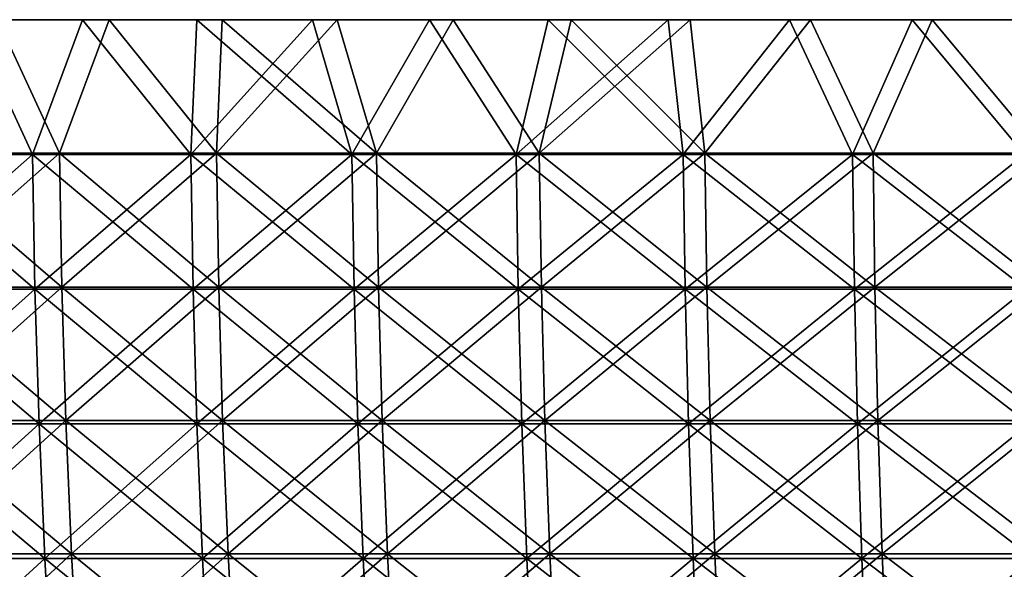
# Model space of a CAD drawing. Header units: millimetres. Extents: x -250 to 250, y -45 to 4150.
# Tile 696 of 805: x -139 to -98, y 4127 to 4150. Entities that reach past the tile are written whole.
import ezdxf

# ---------------------------------------------------------------- set-up
doc = ezdxf.new("R2010")
doc.units = ezdxf.units.MM
doc.header["$LTSCALE"] = 81.481481
for name, color, linetype in [('18', 7, 'CONTINUOUS'), ('19', 7, 'CONTINUOUS'), ('20', 7, 'CONTINUOUS'), ('21', 7, 'CONTINUOUS'), ('22', 7, 'CONTINUOUS')]:
    doc.layers.add(name, color=color, linetype=linetype)

msp = doc.modelspace()

# ---------------------------------------------------------------- linework, layer by layer
at = {"layer": '18', "color": 7, "linetype": 'CONTINUOUS'}
for points in [[(-140.612, 4150, 206.708), (-136.005, 4150, 209.768), (-134.917, 4150, 208.09), (-140.612, 4150, 206.708)], [(-139.488, 4150, 205.054), (-140.612, 4150, 206.708), (-134.917, 4150, 208.09), (-139.488, 4150, 205.054)], [(-136.005, 4150, -209.768), (-140.612, 4150, -206.708), (-134.918, 4150, -208.09), (-136.005, 4150, -209.768)], [(-134.918, 4150, -208.09), (-140.612, 4150, -206.708), (-139.488, 4150, -205.054), (-134.918, 4150, -208.09)], [(-136.005, 4150, 209.768), (-131.331, 4150, 212.725), (-130.281, 4150, 211.023), (-136.005, 4150, 209.768)], [(-134.917, 4150, 208.09), (-136.005, 4150, 209.768), (-130.281, 4150, 211.023), (-134.917, 4150, 208.09)], [(-131.331, 4150, -212.725), (-136.005, 4150, -209.768), (-130.281, 4150, -211.023), (-131.331, 4150, -212.725)], [(-130.281, 4150, -211.023), (-136.005, 4150, -209.768), (-134.918, 4150, -208.09), (-130.281, 4150, -211.023)], [(-131.331, 4150, 212.725), (-126.593, 4150, 215.579), (-125.58, 4150, 213.854), (-131.331, 4150, 212.725)], [(-130.281, 4150, 211.023), (-131.331, 4150, 212.725), (-125.58, 4150, 213.854), (-130.281, 4150, 211.023)], [(-126.593, 4150, -215.579), (-131.331, 4150, -212.725), (-125.581, 4150, -213.854), (-126.593, 4150, -215.579)], [(-125.581, 4150, -213.854), (-131.331, 4150, -212.725), (-130.281, 4150, -211.023), (-125.581, 4150, -213.854)], [(-126.593, 4150, 215.579), (-121.793, 4150, 218.326), (-120.819, 4150, 216.58), (-126.593, 4150, 215.579)], [(-125.58, 4150, 213.854), (-126.593, 4150, 215.579), (-120.819, 4150, 216.58), (-125.58, 4150, 213.854)], [(-121.793, 4150, -218.326), (-126.593, 4150, -215.579), (-120.819, 4150, -216.58), (-121.793, 4150, -218.326)], [(-120.819, 4150, -216.58), (-126.593, 4150, -215.579), (-125.581, 4150, -213.854), (-120.819, 4150, -216.58)], [(-121.793, 4150, 218.326), (-116.934, 4150, 220.967), (-115.998, 4150, 219.2), (-121.793, 4150, 218.326)], [(-120.819, 4150, 216.58), (-121.793, 4150, 218.326), (-115.998, 4150, 219.2), (-120.819, 4150, 216.58)], [(-116.934, 4150, -220.967), (-121.793, 4150, -218.326), (-115.998, 4150, -219.2), (-116.934, 4150, -220.967)], [(-115.998, 4150, -219.2), (-121.793, 4150, -218.326), (-120.819, 4150, -216.58), (-115.998, 4150, -219.2)], [(-116.934, 4150, 220.967), (-112.017, 4150, 223.5), (-111.12, 4150, 221.712), (-116.934, 4150, 220.967)], [(-115.998, 4150, 219.2), (-116.934, 4150, 220.967), (-111.12, 4150, 221.712), (-115.998, 4150, 219.2)], [(-112.017, 4150, -223.5), (-116.934, 4150, -220.967), (-111.12, 4150, -221.712), (-112.017, 4150, -223.5)], [(-111.12, 4150, -221.712), (-116.934, 4150, -220.967), (-115.998, 4150, -219.2), (-111.12, 4150, -221.712)], [(-112.017, 4150, 223.5), (-107.045, 4150, 225.923), (-106.188, 4150, 224.116), (-112.017, 4150, 223.5)], [(-111.12, 4150, 221.712), (-112.017, 4150, 223.5), (-106.188, 4150, 224.116), (-111.12, 4150, 221.712)], [(-107.045, 4150, -225.923), (-112.017, 4150, -223.5), (-106.189, 4150, -224.116), (-107.045, 4150, -225.923)], [(-106.189, 4150, -224.116), (-112.017, 4150, -223.5), (-111.12, 4150, -221.712), (-106.189, 4150, -224.116)], [(-107.045, 4150, 225.923), (-102.021, 4150, 228.236), (-101.205, 4150, 226.41), (-107.045, 4150, 225.923)], [(-106.188, 4150, 224.116), (-107.045, 4150, 225.923), (-101.205, 4150, 226.41), (-106.188, 4150, 224.116)], [(-102.021, 4150, -228.236), (-107.045, 4150, -225.923), (-101.205, 4150, -226.41), (-102.021, 4150, -228.236)], [(-101.205, 4150, -226.41), (-107.045, 4150, -225.923), (-106.189, 4150, -224.116), (-101.205, 4150, -226.41)], [(-102.021, 4150, 228.236), (-96.947, 4150, 230.437), (-96.171, 4150, 228.594), (-102.021, 4150, 228.236)], [(-101.205, 4150, 226.41), (-102.021, 4150, 228.236), (-96.171, 4150, 228.594), (-101.205, 4150, 226.41)], [(-96.947, 4150, -230.437), (-102.021, 4150, -228.236), (-96.172, 4150, -228.594), (-96.947, 4150, -230.437)], [(-96.172, 4150, -228.594), (-102.021, 4150, -228.236), (-101.205, 4150, -226.41), (-96.172, 4150, -228.594)]]:
    msp.add_3dface(points, dxfattribs=at)
at = {"layer": '19', "color": 7, "linetype": 'CONTINUOUS'}
for points in [[(-140.612, 4150, -206.708), (-138.058, 4144.483, -208.35), (-144.408, 4144.483, -204), (-140.612, 4150, -206.708)], [(-140.612, 4150, -206.708), (-136.005, 4150, -209.768), (-138.058, 4144.483, -208.35), (-140.612, 4150, -206.708)], [(-136.005, 4150, -209.768), (-131.576, 4144.483, -212.503), (-138.058, 4144.483, -208.35), (-136.005, 4150, -209.768)], [(-136.005, 4150, -209.768), (-131.331, 4150, -212.725), (-131.576, 4144.483, -212.503), (-136.005, 4150, -209.768)], [(-131.331, 4150, -212.725), (-126.593, 4150, -215.579), (-131.576, 4144.483, -212.503), (-131.331, 4150, -212.725)], [(-126.593, 4150, -215.579), (-124.97, 4144.483, -216.454), (-131.576, 4144.483, -212.503), (-126.593, 4150, -215.579)], [(-126.593, 4150, -215.579), (-121.793, 4150, -218.326), (-124.97, 4144.483, -216.454), (-126.593, 4150, -215.579)], [(-121.793, 4150, -218.326), (-118.245, 4144.483, -220.199), (-124.97, 4144.483, -216.454), (-121.793, 4150, -218.326)], [(-121.793, 4150, -218.326), (-116.934, 4150, -220.967), (-118.245, 4144.483, -220.199), (-121.793, 4150, -218.326)], [(-116.934, 4150, -220.967), (-112.017, 4150, -223.5), (-118.245, 4144.483, -220.199), (-116.934, 4150, -220.967)], [(-112.017, 4150, -223.5), (-111.407, 4144.483, -223.736), (-118.245, 4144.483, -220.199), (-112.017, 4150, -223.5)], [(-112.017, 4150, -223.5), (-107.045, 4150, -225.923), (-111.407, 4144.483, -223.736), (-112.017, 4150, -223.5)], [(-107.045, 4150, -225.923), (-104.465, 4144.483, -227.061), (-111.407, 4144.483, -223.736), (-107.045, 4150, -225.923)], [(-107.045, 4150, -225.923), (-102.021, 4150, -228.236), (-104.465, 4144.483, -227.061), (-107.045, 4150, -225.923)], [(-102.021, 4150, -228.236), (-97.423, 4144.483, -230.17), (-104.465, 4144.483, -227.061), (-102.021, 4150, -228.236)], [(-102.021, 4150, -228.236), (-96.947, 4150, -230.437), (-97.423, 4144.483, -230.17), (-102.021, 4150, -228.236)], [(-138.058, 4144.483, -208.35), (-144.303, 4138.964, -203.85), (-144.408, 4144.483, -204), (-138.058, 4144.483, -208.35)], [(-137.957, 4138.964, -208.197), (-144.303, 4138.964, -203.85), (-138.058, 4144.483, -208.35), (-137.957, 4138.964, -208.197)], [(-131.576, 4144.483, -212.503), (-137.957, 4138.964, -208.197), (-138.058, 4144.483, -208.35), (-131.576, 4144.483, -212.503)], [(-131.48, 4138.964, -212.347), (-137.957, 4138.964, -208.197), (-131.576, 4144.483, -212.503), (-131.48, 4138.964, -212.347)], [(-124.97, 4144.483, -216.454), (-131.48, 4138.964, -212.347), (-131.576, 4144.483, -212.503), (-124.97, 4144.483, -216.454)], [(-124.878, 4138.964, -216.295), (-131.48, 4138.964, -212.347), (-124.97, 4144.483, -216.454), (-124.878, 4138.964, -216.295)], [(-118.245, 4144.483, -220.199), (-124.878, 4138.964, -216.295), (-124.97, 4144.483, -216.454), (-118.245, 4144.483, -220.199)], [(-118.158, 4138.964, -220.038), (-124.878, 4138.964, -216.295), (-118.245, 4144.483, -220.199), (-118.158, 4138.964, -220.038)], [(-111.407, 4144.483, -223.736), (-118.158, 4138.964, -220.038), (-118.245, 4144.483, -220.199), (-111.407, 4144.483, -223.736)], [(-111.326, 4138.964, -223.573), (-118.158, 4138.964, -220.038), (-111.407, 4144.483, -223.736), (-111.326, 4138.964, -223.573)], [(-104.465, 4144.483, -227.061), (-111.326, 4138.964, -223.573), (-111.407, 4144.483, -223.736), (-104.465, 4144.483, -227.061)], [(-104.388, 4138.964, -226.895), (-111.326, 4138.964, -223.573), (-104.465, 4144.483, -227.061), (-104.388, 4138.964, -226.895)], [(-97.423, 4144.483, -230.17), (-104.388, 4138.964, -226.895), (-104.465, 4144.483, -227.061), (-97.423, 4144.483, -230.17)], [(-97.351, 4138.964, -230.002), (-104.388, 4138.964, -226.895), (-97.423, 4144.483, -230.17), (-97.351, 4138.964, -230.002)], [(-137.957, 4138.964, -208.197), (-144.127, 4133.45, -203.602), (-144.303, 4138.964, -203.85), (-137.957, 4138.964, -208.197)], [(-137.788, 4133.45, -207.943), (-144.127, 4133.45, -203.602), (-137.957, 4138.964, -208.197), (-137.788, 4133.45, -207.943)], [(-131.48, 4138.964, -212.347), (-137.788, 4133.45, -207.943), (-137.957, 4138.964, -208.197), (-131.48, 4138.964, -212.347)], [(-131.319, 4133.45, -212.088), (-137.788, 4133.45, -207.943), (-131.48, 4138.964, -212.347), (-131.319, 4133.45, -212.088)], [(-124.878, 4138.964, -216.295), (-131.319, 4133.45, -212.088), (-131.48, 4138.964, -212.347), (-124.878, 4138.964, -216.295)], [(-124.726, 4133.45, -216.031), (-131.319, 4133.45, -212.088), (-124.878, 4138.964, -216.295), (-124.726, 4133.45, -216.031)], [(-118.158, 4138.964, -220.038), (-124.726, 4133.45, -216.031), (-124.878, 4138.964, -216.295), (-118.158, 4138.964, -220.038)], [(-118.014, 4133.45, -219.77), (-124.726, 4133.45, -216.031), (-118.158, 4138.964, -220.038), (-118.014, 4133.45, -219.77)], [(-111.326, 4138.964, -223.573), (-118.014, 4133.45, -219.77), (-118.158, 4138.964, -220.038), (-111.326, 4138.964, -223.573)], [(-111.19, 4133.45, -223.3), (-118.014, 4133.45, -219.77), (-111.326, 4138.964, -223.573), (-111.19, 4133.45, -223.3)], [(-104.388, 4138.964, -226.895), (-111.19, 4133.45, -223.3), (-111.326, 4138.964, -223.573), (-104.388, 4138.964, -226.895)], [(-104.261, 4133.45, -226.618), (-111.19, 4133.45, -223.3), (-104.388, 4138.964, -226.895), (-104.261, 4133.45, -226.618)], [(-97.351, 4138.964, -230.002), (-104.261, 4133.45, -226.618), (-104.388, 4138.964, -226.895), (-97.351, 4138.964, -230.002)], [(-97.233, 4133.45, -229.721), (-104.261, 4133.45, -226.618), (-97.351, 4138.964, -230.002), (-97.233, 4133.45, -229.721)], [(-137.788, 4133.45, -207.943), (-143.88, 4127.944, -203.254), (-144.127, 4133.45, -203.602), (-137.788, 4133.45, -207.943)], [(-137.553, 4127.944, -207.588), (-143.88, 4127.944, -203.254), (-137.788, 4133.45, -207.943), (-137.553, 4127.944, -207.588)], [(-131.319, 4133.45, -212.088), (-137.553, 4127.944, -207.588), (-137.788, 4133.45, -207.943), (-131.319, 4133.45, -212.088)], [(-131.095, 4127.944, -211.725), (-137.553, 4127.944, -207.588), (-131.319, 4133.45, -212.088), (-131.095, 4127.944, -211.725)], [(-124.726, 4133.45, -216.031), (-131.095, 4127.944, -211.725), (-131.319, 4133.45, -212.088), (-124.726, 4133.45, -216.031)], [(-124.513, 4127.944, -215.662), (-131.095, 4127.944, -211.725), (-124.726, 4133.45, -216.031), (-124.513, 4127.944, -215.662)], [(-118.014, 4133.45, -219.77), (-124.513, 4127.944, -215.662), (-124.726, 4133.45, -216.031), (-118.014, 4133.45, -219.77)], [(-117.812, 4127.944, -219.394), (-124.513, 4127.944, -215.662), (-118.014, 4133.45, -219.77), (-117.812, 4127.944, -219.394)], [(-111.19, 4133.45, -223.3), (-117.812, 4127.944, -219.394), (-118.014, 4133.45, -219.77), (-111.19, 4133.45, -223.3)], [(-111, 4127.944, -222.918), (-117.812, 4127.944, -219.394), (-111.19, 4133.45, -223.3), (-111, 4127.944, -222.918)], [(-104.261, 4133.45, -226.618), (-111, 4127.944, -222.918), (-111.19, 4133.45, -223.3), (-104.261, 4133.45, -226.618)], [(-104.083, 4127.944, -226.231), (-111, 4127.944, -222.918), (-104.261, 4133.45, -226.618), (-104.083, 4127.944, -226.231)], [(-97.233, 4133.45, -229.721), (-104.083, 4127.944, -226.231), (-104.261, 4133.45, -226.618), (-97.233, 4133.45, -229.721)], [(-97.066, 4127.944, -229.329), (-104.083, 4127.944, -226.231), (-97.233, 4133.45, -229.721), (-97.066, 4127.944, -229.329)], [(-137.553, 4127.944, -207.588), (-143.564, 4122.448, -202.806), (-143.88, 4127.944, -203.254), (-137.553, 4127.944, -207.588)], [(-137.25, 4122.448, -207.131), (-143.564, 4122.448, -202.806), (-137.553, 4127.944, -207.588), (-137.25, 4122.448, -207.131)], [(-131.095, 4127.944, -211.725), (-137.25, 4122.448, -207.131), (-137.553, 4127.944, -207.588), (-131.095, 4127.944, -211.725)], [(-130.806, 4122.448, -211.26), (-137.25, 4122.448, -207.131), (-131.095, 4127.944, -211.725), (-130.806, 4122.448, -211.26)], [(-124.513, 4127.944, -215.662), (-130.806, 4122.448, -211.26), (-131.095, 4127.944, -211.725), (-124.513, 4127.944, -215.662)], [(-124.239, 4122.448, -215.188), (-130.806, 4122.448, -211.26), (-124.513, 4127.944, -215.662), (-124.239, 4122.448, -215.188)], [(-117.812, 4127.944, -219.394), (-124.239, 4122.448, -215.188), (-124.513, 4127.944, -215.662), (-117.812, 4127.944, -219.394)], [(-117.553, 4122.448, -218.911), (-124.239, 4122.448, -215.188), (-117.812, 4127.944, -219.394), (-117.553, 4122.448, -218.911)], [(-111, 4127.944, -222.918), (-117.553, 4122.448, -218.911), (-117.812, 4127.944, -219.394), (-111, 4127.944, -222.918)], [(-110.756, 4122.448, -222.428), (-117.553, 4122.448, -218.911), (-111, 4127.944, -222.918), (-110.756, 4122.448, -222.428)], [(-104.083, 4127.944, -226.231), (-110.756, 4122.448, -222.428), (-111, 4127.944, -222.918), (-104.083, 4127.944, -226.231)], [(-103.854, 4122.448, -225.733), (-110.756, 4122.448, -222.428), (-104.083, 4127.944, -226.231), (-103.854, 4122.448, -225.733)], [(-97.066, 4127.944, -229.329), (-103.854, 4122.448, -225.733), (-104.083, 4127.944, -226.231), (-97.066, 4127.944, -229.329)], [(-96.853, 4122.448, -228.824), (-103.854, 4122.448, -225.733), (-97.066, 4127.944, -229.329), (-96.853, 4122.448, -228.824)]]:
    msp.add_3dface(points, dxfattribs=at)
at = {"layer": '20', "color": 7, "linetype": 'CONTINUOUS'}
for points in [[(-140.612, 4150, 206.708), (-144.408, 4144.483, 204), (-138.058, 4144.483, 208.35), (-140.612, 4150, 206.708)], [(-136.005, 4150, 209.768), (-140.612, 4150, 206.708), (-138.058, 4144.483, 208.35), (-136.005, 4150, 209.768)], [(-136.005, 4150, 209.768), (-138.058, 4144.483, 208.35), (-131.576, 4144.483, 212.503), (-136.005, 4150, 209.768)], [(-131.331, 4150, 212.725), (-136.005, 4150, 209.768), (-131.576, 4144.483, 212.503), (-131.331, 4150, 212.725)], [(-131.331, 4150, 212.725), (-131.576, 4144.483, 212.503), (-124.97, 4144.483, 216.454), (-131.331, 4150, 212.725)], [(-126.593, 4150, 215.579), (-131.331, 4150, 212.725), (-124.97, 4144.483, 216.454), (-126.593, 4150, 215.579)], [(-121.793, 4150, 218.326), (-126.593, 4150, 215.579), (-124.97, 4144.483, 216.454), (-121.793, 4150, 218.326)], [(-121.793, 4150, 218.326), (-124.97, 4144.483, 216.454), (-118.245, 4144.483, 220.199), (-121.793, 4150, 218.326)], [(-116.934, 4150, 220.967), (-121.793, 4150, 218.326), (-118.245, 4144.483, 220.199), (-116.934, 4150, 220.967)], [(-116.934, 4150, 220.967), (-118.245, 4144.483, 220.199), (-111.407, 4144.483, 223.736), (-116.934, 4150, 220.967)], [(-112.017, 4150, 223.5), (-116.934, 4150, 220.967), (-111.407, 4144.483, 223.736), (-112.017, 4150, 223.5)], [(-107.045, 4150, 225.923), (-112.017, 4150, 223.5), (-111.407, 4144.483, 223.736), (-107.045, 4150, 225.923)], [(-107.045, 4150, 225.923), (-111.407, 4144.483, 223.736), (-104.465, 4144.483, 227.061), (-107.045, 4150, 225.923)], [(-102.021, 4150, 228.236), (-107.045, 4150, 225.923), (-104.465, 4144.483, 227.061), (-102.021, 4150, 228.236)], [(-102.021, 4150, 228.236), (-104.465, 4144.483, 227.061), (-97.423, 4144.483, 230.17), (-102.021, 4150, 228.236)], [(-96.947, 4150, 230.437), (-102.021, 4150, 228.236), (-97.423, 4144.483, 230.17), (-96.947, 4150, 230.437)], [(-144.303, 4138.964, 203.85), (-137.957, 4138.964, 208.197), (-144.408, 4144.483, 204), (-144.303, 4138.964, 203.85)], [(-144.408, 4144.483, 204), (-137.957, 4138.964, 208.197), (-138.058, 4144.483, 208.35), (-144.408, 4144.483, 204)], [(-137.957, 4138.964, 208.197), (-131.48, 4138.964, 212.347), (-138.058, 4144.483, 208.35), (-137.957, 4138.964, 208.197)], [(-138.058, 4144.483, 208.35), (-131.48, 4138.964, 212.347), (-131.576, 4144.483, 212.503), (-138.058, 4144.483, 208.35)], [(-131.48, 4138.964, 212.347), (-124.878, 4138.964, 216.295), (-131.576, 4144.483, 212.503), (-131.48, 4138.964, 212.347)], [(-131.576, 4144.483, 212.503), (-124.878, 4138.964, 216.295), (-124.97, 4144.483, 216.454), (-131.576, 4144.483, 212.503)], [(-124.878, 4138.964, 216.295), (-118.158, 4138.964, 220.038), (-124.97, 4144.483, 216.454), (-124.878, 4138.964, 216.295)], [(-124.97, 4144.483, 216.454), (-118.158, 4138.964, 220.038), (-118.245, 4144.483, 220.199), (-124.97, 4144.483, 216.454)], [(-118.158, 4138.964, 220.038), (-111.326, 4138.964, 223.573), (-118.245, 4144.483, 220.199), (-118.158, 4138.964, 220.038)], [(-118.245, 4144.483, 220.199), (-111.326, 4138.964, 223.573), (-111.407, 4144.483, 223.736), (-118.245, 4144.483, 220.199)], [(-111.326, 4138.964, 223.573), (-104.388, 4138.964, 226.895), (-111.407, 4144.483, 223.736), (-111.326, 4138.964, 223.573)], [(-111.407, 4144.483, 223.736), (-104.388, 4138.964, 226.895), (-104.465, 4144.483, 227.061), (-111.407, 4144.483, 223.736)], [(-104.388, 4138.964, 226.895), (-97.351, 4138.964, 230.002), (-104.465, 4144.483, 227.061), (-104.388, 4138.964, 226.895)], [(-104.465, 4144.483, 227.061), (-97.351, 4138.964, 230.002), (-97.423, 4144.483, 230.17), (-104.465, 4144.483, 227.061)], [(-144.127, 4133.45, 203.602), (-137.788, 4133.45, 207.943), (-144.303, 4138.964, 203.85), (-144.127, 4133.45, 203.602)], [(-144.303, 4138.964, 203.85), (-137.788, 4133.45, 207.943), (-137.957, 4138.964, 208.197), (-144.303, 4138.964, 203.85)], [(-137.788, 4133.45, 207.943), (-131.319, 4133.45, 212.088), (-137.957, 4138.964, 208.197), (-137.788, 4133.45, 207.943)], [(-137.957, 4138.964, 208.197), (-131.319, 4133.45, 212.088), (-131.48, 4138.964, 212.347), (-137.957, 4138.964, 208.197)], [(-131.319, 4133.45, 212.088), (-124.726, 4133.45, 216.031), (-131.48, 4138.964, 212.347), (-131.319, 4133.45, 212.088)], [(-131.48, 4138.964, 212.347), (-124.726, 4133.45, 216.031), (-124.878, 4138.964, 216.295), (-131.48, 4138.964, 212.347)], [(-124.726, 4133.45, 216.031), (-118.014, 4133.45, 219.77), (-124.878, 4138.964, 216.295), (-124.726, 4133.45, 216.031)], [(-124.878, 4138.964, 216.295), (-118.014, 4133.45, 219.77), (-118.158, 4138.964, 220.038), (-124.878, 4138.964, 216.295)], [(-118.014, 4133.45, 219.77), (-111.19, 4133.45, 223.3), (-118.158, 4138.964, 220.038), (-118.014, 4133.45, 219.77)], [(-118.158, 4138.964, 220.038), (-111.19, 4133.45, 223.3), (-111.326, 4138.964, 223.573), (-118.158, 4138.964, 220.038)], [(-111.19, 4133.45, 223.3), (-104.261, 4133.45, 226.618), (-111.326, 4138.964, 223.573), (-111.19, 4133.45, 223.3)], [(-111.326, 4138.964, 223.573), (-104.261, 4133.45, 226.618), (-104.388, 4138.964, 226.895), (-111.326, 4138.964, 223.573)], [(-104.261, 4133.45, 226.618), (-97.233, 4133.45, 229.721), (-104.388, 4138.964, 226.895), (-104.261, 4133.45, 226.618)], [(-104.388, 4138.964, 226.895), (-97.233, 4133.45, 229.721), (-97.351, 4138.964, 230.002), (-104.388, 4138.964, 226.895)], [(-143.88, 4127.944, 203.254), (-137.553, 4127.944, 207.588), (-144.127, 4133.45, 203.602), (-143.88, 4127.944, 203.254)], [(-144.127, 4133.45, 203.602), (-137.553, 4127.944, 207.588), (-137.788, 4133.45, 207.943), (-144.127, 4133.45, 203.602)], [(-137.553, 4127.944, 207.588), (-131.095, 4127.944, 211.725), (-137.788, 4133.45, 207.943), (-137.553, 4127.944, 207.588)], [(-137.788, 4133.45, 207.943), (-131.095, 4127.944, 211.725), (-131.319, 4133.45, 212.088), (-137.788, 4133.45, 207.943)], [(-131.095, 4127.944, 211.725), (-124.513, 4127.944, 215.662), (-131.319, 4133.45, 212.088), (-131.095, 4127.944, 211.725)], [(-131.319, 4133.45, 212.088), (-124.513, 4127.944, 215.662), (-124.726, 4133.45, 216.031), (-131.319, 4133.45, 212.088)], [(-124.513, 4127.944, 215.662), (-117.812, 4127.944, 219.394), (-124.726, 4133.45, 216.031), (-124.513, 4127.944, 215.662)], [(-124.726, 4133.45, 216.031), (-117.812, 4127.944, 219.394), (-118.014, 4133.45, 219.77), (-124.726, 4133.45, 216.031)], [(-117.812, 4127.944, 219.394), (-111, 4127.944, 222.918), (-118.014, 4133.45, 219.77), (-117.812, 4127.944, 219.394)], [(-118.014, 4133.45, 219.77), (-111, 4127.944, 222.918), (-111.19, 4133.45, 223.3), (-118.014, 4133.45, 219.77)], [(-111, 4127.944, 222.918), (-104.083, 4127.944, 226.231), (-111.19, 4133.45, 223.3), (-111, 4127.944, 222.918)], [(-111.19, 4133.45, 223.3), (-104.083, 4127.944, 226.231), (-104.261, 4133.45, 226.618), (-111.19, 4133.45, 223.3)], [(-104.083, 4127.944, 226.231), (-97.066, 4127.944, 229.329), (-104.261, 4133.45, 226.618), (-104.083, 4127.944, 226.231)], [(-104.261, 4133.45, 226.618), (-97.066, 4127.944, 229.329), (-97.233, 4133.45, 229.721), (-104.261, 4133.45, 226.618)], [(-143.564, 4122.448, 202.806), (-137.25, 4122.448, 207.131), (-143.88, 4127.944, 203.254), (-143.564, 4122.448, 202.806)], [(-143.88, 4127.944, 203.254), (-137.25, 4122.448, 207.131), (-137.553, 4127.944, 207.588), (-143.88, 4127.944, 203.254)], [(-137.25, 4122.448, 207.131), (-130.806, 4122.448, 211.26), (-137.553, 4127.944, 207.588), (-137.25, 4122.448, 207.131)], [(-137.553, 4127.944, 207.588), (-130.806, 4122.448, 211.26), (-131.095, 4127.944, 211.725), (-137.553, 4127.944, 207.588)], [(-130.806, 4122.448, 211.26), (-124.239, 4122.448, 215.188), (-131.095, 4127.944, 211.725), (-130.806, 4122.448, 211.26)], [(-131.095, 4127.944, 211.725), (-124.239, 4122.448, 215.188), (-124.513, 4127.944, 215.662), (-131.095, 4127.944, 211.725)], [(-124.239, 4122.448, 215.188), (-117.553, 4122.448, 218.911), (-124.513, 4127.944, 215.662), (-124.239, 4122.448, 215.188)], [(-124.513, 4127.944, 215.662), (-117.553, 4122.448, 218.911), (-117.812, 4127.944, 219.394), (-124.513, 4127.944, 215.662)], [(-117.553, 4122.448, 218.911), (-110.756, 4122.448, 222.428), (-117.812, 4127.944, 219.394), (-117.553, 4122.448, 218.911)], [(-117.812, 4127.944, 219.394), (-110.756, 4122.448, 222.428), (-111, 4127.944, 222.918), (-117.812, 4127.944, 219.394)], [(-110.756, 4122.448, 222.428), (-103.854, 4122.448, 225.733), (-111, 4127.944, 222.918), (-110.756, 4122.448, 222.428)], [(-111, 4127.944, 222.918), (-103.854, 4122.448, 225.733), (-104.083, 4127.944, 226.231), (-111, 4127.944, 222.918)], [(-103.854, 4122.448, 225.733), (-96.853, 4122.448, 228.824), (-104.083, 4127.944, 226.231), (-103.854, 4122.448, 225.733)], [(-104.083, 4127.944, 226.231), (-96.853, 4122.448, 228.824), (-97.066, 4127.944, 229.329), (-104.083, 4127.944, 226.231)]]:
    msp.add_3dface(points, dxfattribs=at)
at = {"layer": '21', "color": 7, "linetype": 'CONTINUOUS'}
for points in [[(-139.488, 4150, 205.054), (-136.953, 4144.528, 206.683), (-143.253, 4144.528, 202.368), (-139.488, 4150, 205.054)], [(-139.488, 4150, 205.054), (-134.917, 4150, 208.09), (-136.953, 4144.528, 206.683), (-139.488, 4150, 205.054)], [(-134.917, 4150, 208.09), (-130.523, 4144.528, 210.803), (-136.953, 4144.528, 206.683), (-134.917, 4150, 208.09)], [(-134.917, 4150, 208.09), (-130.281, 4150, 211.023), (-130.523, 4144.528, 210.803), (-134.917, 4150, 208.09)], [(-130.281, 4150, 211.023), (-125.58, 4150, 213.854), (-130.523, 4144.528, 210.803), (-130.281, 4150, 211.023)], [(-125.58, 4150, 213.854), (-123.97, 4144.528, 214.722), (-130.523, 4144.528, 210.803), (-125.58, 4150, 213.854)], [(-125.58, 4150, 213.854), (-120.819, 4150, 216.58), (-123.97, 4144.528, 214.722), (-125.58, 4150, 213.854)], [(-120.819, 4150, 216.58), (-117.299, 4144.528, 218.438), (-123.97, 4144.528, 214.722), (-120.819, 4150, 216.58)], [(-120.819, 4150, 216.58), (-115.998, 4150, 219.2), (-117.299, 4144.528, 218.438), (-120.819, 4150, 216.58)], [(-115.998, 4150, 219.2), (-111.12, 4150, 221.712), (-117.299, 4144.528, 218.438), (-115.998, 4150, 219.2)], [(-111.12, 4150, 221.712), (-110.516, 4144.528, 221.946), (-117.299, 4144.528, 218.438), (-111.12, 4150, 221.712)], [(-111.12, 4150, 221.712), (-106.188, 4150, 224.116), (-110.516, 4144.528, 221.946), (-111.12, 4150, 221.712)], [(-106.188, 4150, 224.116), (-103.629, 4144.528, 225.245), (-110.516, 4144.528, 221.946), (-106.188, 4150, 224.116)], [(-106.188, 4150, 224.116), (-101.205, 4150, 226.41), (-103.629, 4144.528, 225.245), (-106.188, 4150, 224.116)], [(-101.205, 4150, 226.41), (-96.643, 4144.528, 228.329), (-103.629, 4144.528, 225.245), (-101.205, 4150, 226.41)], [(-101.205, 4150, 226.41), (-96.171, 4150, 228.594), (-96.643, 4144.528, 228.329), (-101.205, 4150, 226.41)], [(-136.953, 4144.528, 206.683), (-143.148, 4139.054, 202.22), (-143.253, 4144.528, 202.368), (-136.953, 4144.528, 206.683)], [(-136.853, 4139.054, 206.532), (-143.148, 4139.054, 202.22), (-136.953, 4144.528, 206.683), (-136.853, 4139.054, 206.532)], [(-130.523, 4144.528, 210.803), (-136.853, 4139.054, 206.532), (-136.953, 4144.528, 206.683), (-130.523, 4144.528, 210.803)], [(-130.428, 4139.054, 210.648), (-136.853, 4139.054, 206.532), (-130.523, 4144.528, 210.803), (-130.428, 4139.054, 210.648)], [(-123.97, 4144.528, 214.722), (-130.428, 4139.054, 210.648), (-130.523, 4144.528, 210.803), (-123.97, 4144.528, 214.722)], [(-123.879, 4139.054, 214.565), (-130.428, 4139.054, 210.648), (-123.97, 4144.528, 214.722), (-123.879, 4139.054, 214.565)], [(-117.299, 4144.528, 218.438), (-123.879, 4139.054, 214.565), (-123.97, 4144.528, 214.722), (-117.299, 4144.528, 218.438)], [(-117.213, 4139.054, 218.278), (-123.879, 4139.054, 214.565), (-117.299, 4144.528, 218.438), (-117.213, 4139.054, 218.278)], [(-110.516, 4144.528, 221.946), (-117.213, 4139.054, 218.278), (-117.299, 4144.528, 218.438), (-110.516, 4144.528, 221.946)], [(-110.435, 4139.054, 221.784), (-117.213, 4139.054, 218.278), (-110.516, 4144.528, 221.946), (-110.435, 4139.054, 221.784)], [(-103.629, 4144.528, 225.245), (-110.435, 4139.054, 221.784), (-110.516, 4144.528, 221.946), (-103.629, 4144.528, 225.245)], [(-103.553, 4139.054, 225.08), (-110.435, 4139.054, 221.784), (-103.629, 4144.528, 225.245), (-103.553, 4139.054, 225.08)], [(-96.643, 4144.528, 228.329), (-103.553, 4139.054, 225.08), (-103.629, 4144.528, 225.245), (-96.643, 4144.528, 228.329)], [(-96.573, 4139.054, 228.162), (-103.553, 4139.054, 225.08), (-96.643, 4144.528, 228.329), (-96.573, 4139.054, 228.162)], [(-136.853, 4139.054, 206.532), (-142.974, 4133.584, 201.973), (-143.148, 4139.054, 202.22), (-136.853, 4139.054, 206.532)], [(-136.686, 4133.584, 206.28), (-142.974, 4133.584, 201.973), (-136.853, 4139.054, 206.532), (-136.686, 4133.584, 206.28)], [(-130.428, 4139.054, 210.648), (-136.686, 4133.584, 206.28), (-136.853, 4139.054, 206.532), (-130.428, 4139.054, 210.648)], [(-130.269, 4133.584, 210.391), (-136.686, 4133.584, 206.28), (-130.428, 4139.054, 210.648), (-130.269, 4133.584, 210.391)], [(-123.879, 4139.054, 214.565), (-130.269, 4133.584, 210.391), (-130.428, 4139.054, 210.648), (-123.879, 4139.054, 214.565)], [(-123.728, 4133.584, 214.303), (-130.269, 4133.584, 210.391), (-123.879, 4139.054, 214.565), (-123.728, 4133.584, 214.303)], [(-117.213, 4139.054, 218.278), (-123.728, 4133.584, 214.303), (-123.879, 4139.054, 214.565), (-117.213, 4139.054, 218.278)], [(-117.07, 4133.584, 218.012), (-123.728, 4133.584, 214.303), (-117.213, 4139.054, 218.278), (-117.07, 4133.584, 218.012)], [(-110.435, 4139.054, 221.784), (-117.07, 4133.584, 218.012), (-117.213, 4139.054, 218.278), (-110.435, 4139.054, 221.784)], [(-110.301, 4133.584, 221.514), (-117.07, 4133.584, 218.012), (-110.435, 4139.054, 221.784), (-110.301, 4133.584, 221.514)], [(-103.553, 4139.054, 225.08), (-110.301, 4133.584, 221.514), (-110.435, 4139.054, 221.784), (-103.553, 4139.054, 225.08)], [(-103.427, 4133.584, 224.805), (-110.301, 4133.584, 221.514), (-103.553, 4139.054, 225.08), (-103.427, 4133.584, 224.805)], [(-96.573, 4139.054, 228.162), (-103.427, 4133.584, 224.805), (-103.553, 4139.054, 225.08), (-96.573, 4139.054, 228.162)], [(-96.455, 4133.584, 227.884), (-103.427, 4133.584, 224.805), (-96.573, 4139.054, 228.162), (-96.455, 4133.584, 227.884)], [(-136.686, 4133.584, 206.28), (-142.729, 4128.123, 201.628), (-142.974, 4133.584, 201.973), (-136.686, 4133.584, 206.28)], [(-136.452, 4128.123, 205.927), (-142.729, 4128.123, 201.628), (-136.686, 4133.584, 206.28), (-136.452, 4128.123, 205.927)], [(-130.269, 4133.584, 210.391), (-136.452, 4128.123, 205.927), (-136.686, 4133.584, 206.28), (-130.269, 4133.584, 210.391)], [(-130.046, 4128.123, 210.032), (-136.452, 4128.123, 205.927), (-130.269, 4133.584, 210.391), (-130.046, 4128.123, 210.032)], [(-123.728, 4133.584, 214.303), (-130.046, 4128.123, 210.032), (-130.269, 4133.584, 210.391), (-123.728, 4133.584, 214.303)], [(-123.517, 4128.123, 213.937), (-130.046, 4128.123, 210.032), (-123.728, 4133.584, 214.303), (-123.517, 4128.123, 213.937)], [(-117.07, 4133.584, 218.012), (-123.517, 4128.123, 213.937), (-123.728, 4133.584, 214.303), (-117.07, 4133.584, 218.012)], [(-116.87, 4128.123, 217.639), (-123.517, 4128.123, 213.937), (-117.07, 4133.584, 218.012), (-116.87, 4128.123, 217.639)], [(-110.301, 4133.584, 221.514), (-116.87, 4128.123, 217.639), (-117.07, 4133.584, 218.012), (-110.301, 4133.584, 221.514)], [(-110.112, 4128.123, 221.135), (-116.87, 4128.123, 217.639), (-110.301, 4133.584, 221.514), (-110.112, 4128.123, 221.135)], [(-103.427, 4133.584, 224.805), (-110.112, 4128.123, 221.135), (-110.301, 4133.584, 221.514), (-103.427, 4133.584, 224.805)], [(-103.25, 4128.123, 224.421), (-110.112, 4128.123, 221.135), (-103.427, 4133.584, 224.805), (-103.25, 4128.123, 224.421)], [(-96.455, 4133.584, 227.884), (-103.25, 4128.123, 224.421), (-103.427, 4133.584, 224.805), (-96.455, 4133.584, 227.884)], [(-96.29, 4128.123, 227.494), (-103.25, 4128.123, 224.421), (-96.455, 4133.584, 227.884), (-96.29, 4128.123, 227.494)], [(-136.452, 4128.123, 205.927), (-142.415, 4122.673, 201.184), (-142.729, 4128.123, 201.628), (-136.452, 4128.123, 205.927)], [(-136.152, 4122.673, 205.474), (-142.415, 4122.673, 201.184), (-136.452, 4128.123, 205.927), (-136.152, 4122.673, 205.474)], [(-130.046, 4128.123, 210.032), (-136.152, 4122.673, 205.474), (-136.452, 4128.123, 205.927), (-130.046, 4128.123, 210.032)], [(-129.76, 4122.673, 209.57), (-136.152, 4122.673, 205.474), (-130.046, 4128.123, 210.032), (-129.76, 4122.673, 209.57)], [(-123.517, 4128.123, 213.937), (-129.76, 4122.673, 209.57), (-130.046, 4128.123, 210.032), (-123.517, 4128.123, 213.937)], [(-123.245, 4122.673, 213.466), (-129.76, 4122.673, 209.57), (-123.517, 4128.123, 213.937), (-123.245, 4122.673, 213.466)], [(-116.87, 4128.123, 217.639), (-123.245, 4122.673, 213.466), (-123.517, 4128.123, 213.937), (-116.87, 4128.123, 217.639)], [(-116.613, 4122.673, 217.16), (-123.245, 4122.673, 213.466), (-116.87, 4128.123, 217.639), (-116.613, 4122.673, 217.16)], [(-110.112, 4128.123, 221.135), (-116.613, 4122.673, 217.16), (-116.87, 4128.123, 217.639), (-110.112, 4128.123, 221.135)], [(-109.87, 4122.673, 220.649), (-116.613, 4122.673, 217.16), (-110.112, 4128.123, 221.135), (-109.87, 4122.673, 220.649)], [(-103.25, 4128.123, 224.421), (-109.87, 4122.673, 220.649), (-110.112, 4128.123, 221.135), (-103.25, 4128.123, 224.421)], [(-103.023, 4122.673, 223.927), (-109.87, 4122.673, 220.649), (-103.25, 4128.123, 224.421), (-103.023, 4122.673, 223.927)], [(-96.29, 4128.123, 227.494), (-103.023, 4122.673, 223.927), (-103.25, 4128.123, 224.421), (-96.29, 4128.123, 227.494)], [(-96.078, 4122.673, 226.994), (-103.023, 4122.673, 223.927), (-96.29, 4128.123, 227.494), (-96.078, 4122.673, 226.994)]]:
    msp.add_3dface(points, dxfattribs=at)
at = {"layer": '22', "color": 7, "linetype": 'CONTINUOUS'}
for points in [[(-139.488, 4150, -205.054), (-143.253, 4144.528, -202.368), (-136.953, 4144.528, -206.683), (-139.488, 4150, -205.054)], [(-134.918, 4150, -208.09), (-139.488, 4150, -205.054), (-136.953, 4144.528, -206.683), (-134.918, 4150, -208.09)], [(-134.918, 4150, -208.09), (-136.953, 4144.528, -206.683), (-130.523, 4144.528, -210.803), (-134.918, 4150, -208.09)], [(-130.281, 4150, -211.023), (-134.918, 4150, -208.09), (-130.523, 4144.528, -210.803), (-130.281, 4150, -211.023)], [(-130.281, 4150, -211.023), (-130.523, 4144.528, -210.803), (-123.97, 4144.528, -214.722), (-130.281, 4150, -211.023)], [(-125.581, 4150, -213.854), (-130.281, 4150, -211.023), (-123.97, 4144.528, -214.722), (-125.581, 4150, -213.854)], [(-120.819, 4150, -216.58), (-125.581, 4150, -213.854), (-123.97, 4144.528, -214.722), (-120.819, 4150, -216.58)], [(-120.819, 4150, -216.58), (-123.97, 4144.528, -214.722), (-117.299, 4144.528, -218.438), (-120.819, 4150, -216.58)], [(-115.998, 4150, -219.2), (-120.819, 4150, -216.58), (-117.299, 4144.528, -218.438), (-115.998, 4150, -219.2)], [(-115.998, 4150, -219.2), (-117.299, 4144.528, -218.438), (-110.516, 4144.528, -221.946), (-115.998, 4150, -219.2)], [(-111.12, 4150, -221.712), (-115.998, 4150, -219.2), (-110.516, 4144.528, -221.946), (-111.12, 4150, -221.712)], [(-106.189, 4150, -224.116), (-111.12, 4150, -221.712), (-110.516, 4144.528, -221.946), (-106.189, 4150, -224.116)], [(-106.189, 4150, -224.116), (-110.516, 4144.528, -221.946), (-103.629, 4144.528, -225.245), (-106.189, 4150, -224.116)], [(-101.205, 4150, -226.41), (-106.189, 4150, -224.116), (-103.629, 4144.528, -225.245), (-101.205, 4150, -226.41)], [(-101.205, 4150, -226.41), (-103.629, 4144.528, -225.245), (-96.643, 4144.528, -228.329), (-101.205, 4150, -226.41)], [(-96.172, 4150, -228.594), (-101.205, 4150, -226.41), (-96.643, 4144.528, -228.329), (-96.172, 4150, -228.594)], [(-143.148, 4139.054, -202.22), (-136.853, 4139.054, -206.532), (-143.253, 4144.528, -202.368), (-143.148, 4139.054, -202.22)], [(-143.253, 4144.528, -202.368), (-136.853, 4139.054, -206.532), (-136.953, 4144.528, -206.683), (-143.253, 4144.528, -202.368)], [(-136.853, 4139.054, -206.532), (-130.428, 4139.054, -210.648), (-136.953, 4144.528, -206.683), (-136.853, 4139.054, -206.532)], [(-136.953, 4144.528, -206.683), (-130.428, 4139.054, -210.648), (-130.523, 4144.528, -210.803), (-136.953, 4144.528, -206.683)], [(-130.428, 4139.054, -210.648), (-123.879, 4139.054, -214.565), (-130.523, 4144.528, -210.803), (-130.428, 4139.054, -210.648)], [(-130.523, 4144.528, -210.803), (-123.879, 4139.054, -214.565), (-123.97, 4144.528, -214.722), (-130.523, 4144.528, -210.803)], [(-123.879, 4139.054, -214.565), (-117.213, 4139.054, -218.278), (-123.97, 4144.528, -214.722), (-123.879, 4139.054, -214.565)], [(-123.97, 4144.528, -214.722), (-117.213, 4139.054, -218.278), (-117.299, 4144.528, -218.438), (-123.97, 4144.528, -214.722)], [(-117.213, 4139.054, -218.278), (-110.435, 4139.054, -221.784), (-117.299, 4144.528, -218.438), (-117.213, 4139.054, -218.278)], [(-117.299, 4144.528, -218.438), (-110.435, 4139.054, -221.784), (-110.516, 4144.528, -221.946), (-117.299, 4144.528, -218.438)], [(-110.435, 4139.054, -221.784), (-103.553, 4139.054, -225.08), (-110.516, 4144.528, -221.946), (-110.435, 4139.054, -221.784)], [(-110.516, 4144.528, -221.946), (-103.553, 4139.054, -225.08), (-103.629, 4144.528, -225.245), (-110.516, 4144.528, -221.946)], [(-103.553, 4139.054, -225.08), (-96.573, 4139.054, -228.162), (-103.629, 4144.528, -225.245), (-103.553, 4139.054, -225.08)], [(-103.629, 4144.528, -225.245), (-96.573, 4139.054, -228.162), (-96.643, 4144.528, -228.329), (-103.629, 4144.528, -225.245)], [(-142.974, 4133.584, -201.973), (-136.686, 4133.584, -206.28), (-143.148, 4139.054, -202.22), (-142.974, 4133.584, -201.973)], [(-143.148, 4139.054, -202.22), (-136.686, 4133.584, -206.28), (-136.853, 4139.054, -206.532), (-143.148, 4139.054, -202.22)], [(-136.686, 4133.584, -206.28), (-130.269, 4133.584, -210.391), (-136.853, 4139.054, -206.532), (-136.686, 4133.584, -206.28)], [(-136.853, 4139.054, -206.532), (-130.269, 4133.584, -210.391), (-130.428, 4139.054, -210.648), (-136.853, 4139.054, -206.532)], [(-130.269, 4133.584, -210.391), (-123.728, 4133.584, -214.303), (-130.428, 4139.054, -210.648), (-130.269, 4133.584, -210.391)], [(-130.428, 4139.054, -210.648), (-123.728, 4133.584, -214.303), (-123.879, 4139.054, -214.565), (-130.428, 4139.054, -210.648)], [(-123.728, 4133.584, -214.303), (-117.07, 4133.584, -218.012), (-123.879, 4139.054, -214.565), (-123.728, 4133.584, -214.303)], [(-123.879, 4139.054, -214.565), (-117.07, 4133.584, -218.012), (-117.213, 4139.054, -218.278), (-123.879, 4139.054, -214.565)], [(-117.07, 4133.584, -218.012), (-110.301, 4133.584, -221.514), (-117.213, 4139.054, -218.278), (-117.07, 4133.584, -218.012)], [(-117.213, 4139.054, -218.278), (-110.301, 4133.584, -221.514), (-110.435, 4139.054, -221.784), (-117.213, 4139.054, -218.278)], [(-110.301, 4133.584, -221.514), (-103.427, 4133.584, -224.805), (-110.435, 4139.054, -221.784), (-110.301, 4133.584, -221.514)], [(-110.435, 4139.054, -221.784), (-103.427, 4133.584, -224.805), (-103.553, 4139.054, -225.08), (-110.435, 4139.054, -221.784)], [(-103.427, 4133.584, -224.805), (-96.455, 4133.584, -227.884), (-103.553, 4139.054, -225.08), (-103.427, 4133.584, -224.805)], [(-103.553, 4139.054, -225.08), (-96.455, 4133.584, -227.884), (-96.573, 4139.054, -228.162), (-103.553, 4139.054, -225.08)], [(-142.729, 4128.123, -201.628), (-136.452, 4128.123, -205.927), (-142.974, 4133.584, -201.973), (-142.729, 4128.123, -201.628)], [(-142.974, 4133.584, -201.973), (-136.452, 4128.123, -205.927), (-136.686, 4133.584, -206.28), (-142.974, 4133.584, -201.973)], [(-136.452, 4128.123, -205.927), (-130.046, 4128.123, -210.032), (-136.686, 4133.584, -206.28), (-136.452, 4128.123, -205.927)], [(-136.686, 4133.584, -206.28), (-130.046, 4128.123, -210.032), (-130.269, 4133.584, -210.391), (-136.686, 4133.584, -206.28)], [(-130.046, 4128.123, -210.032), (-123.517, 4128.123, -213.937), (-130.269, 4133.584, -210.391), (-130.046, 4128.123, -210.032)], [(-130.269, 4133.584, -210.391), (-123.517, 4128.123, -213.937), (-123.728, 4133.584, -214.303), (-130.269, 4133.584, -210.391)], [(-123.517, 4128.123, -213.937), (-116.87, 4128.123, -217.639), (-123.728, 4133.584, -214.303), (-123.517, 4128.123, -213.937)], [(-123.728, 4133.584, -214.303), (-116.87, 4128.123, -217.639), (-117.07, 4133.584, -218.012), (-123.728, 4133.584, -214.303)], [(-116.87, 4128.123, -217.639), (-110.112, 4128.123, -221.135), (-117.07, 4133.584, -218.012), (-116.87, 4128.123, -217.639)], [(-117.07, 4133.584, -218.012), (-110.112, 4128.123, -221.135), (-110.301, 4133.584, -221.514), (-117.07, 4133.584, -218.012)], [(-110.112, 4128.123, -221.135), (-103.25, 4128.123, -224.421), (-110.301, 4133.584, -221.514), (-110.112, 4128.123, -221.135)], [(-110.301, 4133.584, -221.514), (-103.25, 4128.123, -224.421), (-103.427, 4133.584, -224.805), (-110.301, 4133.584, -221.514)], [(-103.25, 4128.123, -224.421), (-96.29, 4128.123, -227.494), (-103.427, 4133.584, -224.805), (-103.25, 4128.123, -224.421)], [(-103.427, 4133.584, -224.805), (-96.29, 4128.123, -227.494), (-96.455, 4133.584, -227.884), (-103.427, 4133.584, -224.805)], [(-142.415, 4122.673, -201.184), (-136.152, 4122.673, -205.474), (-142.729, 4128.123, -201.628), (-142.415, 4122.673, -201.184)], [(-142.729, 4128.123, -201.628), (-136.152, 4122.673, -205.474), (-136.452, 4128.123, -205.927), (-142.729, 4128.123, -201.628)], [(-136.152, 4122.673, -205.474), (-129.76, 4122.673, -209.57), (-136.452, 4128.123, -205.927), (-136.152, 4122.673, -205.474)], [(-136.452, 4128.123, -205.927), (-129.76, 4122.673, -209.57), (-130.046, 4128.123, -210.032), (-136.452, 4128.123, -205.927)], [(-129.76, 4122.673, -209.57), (-123.245, 4122.673, -213.466), (-130.046, 4128.123, -210.032), (-129.76, 4122.673, -209.57)], [(-130.046, 4128.123, -210.032), (-123.245, 4122.673, -213.466), (-123.517, 4128.123, -213.937), (-130.046, 4128.123, -210.032)], [(-123.245, 4122.673, -213.466), (-116.613, 4122.673, -217.16), (-123.517, 4128.123, -213.937), (-123.245, 4122.673, -213.466)], [(-123.517, 4128.123, -213.937), (-116.613, 4122.673, -217.16), (-116.87, 4128.123, -217.639), (-123.517, 4128.123, -213.937)], [(-116.613, 4122.673, -217.16), (-109.87, 4122.673, -220.649), (-116.87, 4128.123, -217.639), (-116.613, 4122.673, -217.16)], [(-116.87, 4128.123, -217.639), (-109.87, 4122.673, -220.649), (-110.112, 4128.123, -221.135), (-116.87, 4128.123, -217.639)], [(-109.87, 4122.673, -220.649), (-103.023, 4122.673, -223.927), (-110.112, 4128.123, -221.135), (-109.87, 4122.673, -220.649)], [(-110.112, 4128.123, -221.135), (-103.023, 4122.673, -223.927), (-103.25, 4128.123, -224.421), (-110.112, 4128.123, -221.135)], [(-103.023, 4122.673, -223.927), (-96.078, 4122.673, -226.994), (-103.25, 4128.123, -224.421), (-103.023, 4122.673, -223.927)], [(-103.25, 4128.123, -224.421), (-96.078, 4122.673, -226.994), (-96.29, 4128.123, -227.494), (-103.25, 4128.123, -224.421)]]:
    msp.add_3dface(points, dxfattribs=at)

doc.saveas('drawing.dxf')
